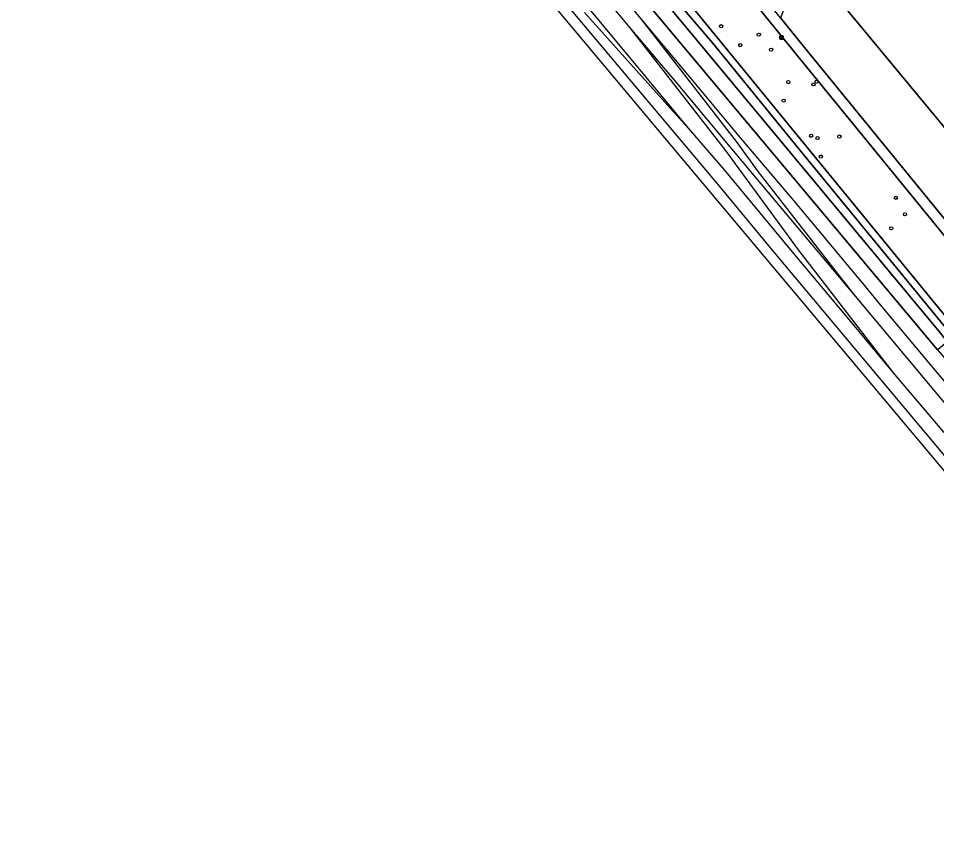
# Model space of a CAD drawing. Extents: x 159888 to 160761, y 384031 to 384750.
# Drawn here: x 159906.3 to 160186.6, y 384061.1 to 384311.4 of the extents above; entities that cross this region are included whole.
import ezdxf

# ---------------------------------------------------------------- set-up
doc = ezdxf.new("R2010")
doc.units = 0
for name, color, linetype in [('IMGEO_Afvalbak', 7, 'Continuous'), ('IMGEO_Boom', 7, 'Continuous'), ('IMGEO_Geluidsscherm', 7, 'Continuous'), ('IMGEO_Groenvoorziening', 7, 'Continuous'), ('IMGEO_Loofbos', 7, 'Continuous'), ('IMGEO_Spoor', 7, 'Continuous'), ('IMGEO_Spoorbaan_halfverhard', 7, 'Continuous'), ('IMGEO_Struiken', 7, 'Continuous'), ('IMGEO_Voetpad_gesloten', 7, 'Continuous')]:
    doc.layers.add(name, color=color, linetype=linetype)

msp = doc.modelspace()

# ---------------------------------------------------------------- linework, layer by layer
at = {"layer": 'IMGEO_Afvalbak'}
for p, q in [((160138.79, 384305.14), (160138.79, 384305.94)), ((160138.79, 384305.94), (160138.79, 384305.14)), ((160138.89, 384306.04), (160139.68, 384306.04)), ((160139.68, 384306.04), (160138.89, 384306.04)), ((160139.68, 384305.04), (160138.89, 384305.04)), ((160138.89, 384305.04), (160139.68, 384305.04)), ((160139.78, 384305.94), (160139.78, 384305.14)), ((160139.78, 384305.14), (160139.78, 384305.94))]:
    msp.add_line(p, q, dxfattribs=at)
msp.add_lwpolyline([(160138.94, 384305.75), (160139.64, 384305.75), (160139.49, 384305.28), (160139.08, 384305.28), (160138.94, 384305.75)], dxfattribs=at)
for centre, start, end in [((160138.89, 384305.94), 90, 180), ((160138.89, 384305.94), 90, 180), ((160138.89, 384305.14), 180, 270), ((160138.89, 384305.14), 180, 270), ((160139.68, 384305.94), 0, 90), ((160139.68, 384305.94), 360, 90), ((160139.68, 384305.14), 270, 0), ((160139.68, 384305.14), 270, 0)]:
    msp.add_arc(centre, 0.1, start, end, dxfattribs=at)
at = {"layer": 'IMGEO_Boom'}
for centre in [(160120.85, 384308.99), (160132.33, 384306.41), (160126.68, 384303.19), (160136.1, 384301.83), (160141.34, 384291.92), (160149.05, 384291.23), (160149.99, 384292.07), (160139.94, 384286.25), (160148.33, 384275.53), (160150.27, 384274.84), (160156.96, 384275.28), (160151.27, 384269.17), (160174.18, 384256.56), (160176.97, 384251.52), (160172.78, 384247.26)]:
    msp.add_circle(centre, 0.489, dxfattribs=at)
at = {"layer": 'IMGEO_Geluidsscherm'}
msp.add_lwpolyline([(159928.14, 384520), (159956.3, 384486.06), (159984.45, 384452.39), (159994.86, 384439.66), (160057.87, 384364.37), (160058.58, 384363.52), (160186.92, 384210.17), (160187.62, 384209.32), (160209.14, 384183.62), (160224.18, 384165.6), (160273.86, 384106.4), (160304.38, 384069.77), (160308.05, 384065.41), (160311.65, 384061.14)], dxfattribs=at)
at = {"layer": 'IMGEO_Groenvoorziening'}
msp.add_lwpolyline([(160175.71, 384405.84), (160163.02, 384373.59), (160147.73, 384333.86), (160138.95, 384311.5), (160147.59, 384300.82), (160203.85, 384231.89), (160204.75, 384231.01), (160205.44, 384230.57), (160206.73, 384230.25), (160249.18, 384219.69)], dxfattribs=at)
for points in [[(160225.48, 384281.16), (160180.47, 384335.41), (160157.09, 384316.61), (160202.4, 384262)], [(160225.48, 384281.16), (160202.4, 384262), (160157.09, 384316.61), (160180.47, 384335.41)]]:
    msp.add_lwpolyline(points, close=True, dxfattribs=at)
at = {"layer": 'IMGEO_Loofbos'}
for points in [[(160072.93, 384390.62), (160080.28, 384410.23), (160070.65, 384413.88), (160073.45, 384421.36), (160040.16, 384434.89), (160042.33, 384440.12), (160041.78, 384440.35), (160036.85, 384442.37), (160048.8, 384470.6), (160010.3, 384467.63), (160015.09, 384434.65), (160015.72, 384432.64), (160015.93, 384431.8), (160018.42, 384428.78), (160036.55, 384406.81), (160036.71, 384406.61), (160065.24, 384372.03), (160065.98, 384371.13), (160066.68, 384370.29), (160193.35, 384215.55)], [(160144.16, 384299.92), (160124.02, 384324.91), (160073.55, 384386.87)], [(160202.48, 384228.38), (160184.98, 384250), (160144.16, 384299.92)]]:
    msp.add_lwpolyline(points, dxfattribs=at)
at = {"layer": 'IMGEO_Spoor'}
for points in [[(159920.54, 384522.03), (159933.61, 384506.16), (159966.33, 384466.67), (160096.34, 384311.28)], [(159917.5, 384519.49), (159923.77, 384511.88), (159975.05, 384449.8), (160007.84, 384410.37), (160069.03, 384337.3), (160092.96, 384308.5)], [(160070.17, 384319.77), (160119.8, 384260.67), (160136.98, 384240.02), (160223.23, 384136.98)], [(160079.15, 384313.17), (160110.81, 384277.87)], [(160080.41, 384314.36), (160110.81, 384277.87)], [(160096.34, 384311.28), (160109.93, 384294.91), (160126.8, 384274.79)], [(160096.34, 384311.28), (160125.43, 384273.73)], [(160092.96, 384308.5), (160122.08, 384271.11)], [(160092.96, 384308.5), (160106.65, 384292.37), (160123.46, 384272.18)], [(160110.81, 384277.87), (160121.74, 384265.07), (160142.95, 384239.55)], [(160125.43, 384273.73), (160132.16, 384264.48)], [(160126.8, 384274.79), (160143.53, 384254.99), (160164.77, 384229.53), (160169.36, 384223.85), (160234.36, 384146.29)], [(160122.08, 384271.11), (160144.31, 384240.64)], [(160123.46, 384272.18), (160130.79, 384263.42)], [(160130.79, 384263.42), (160161.26, 384227.14)], [(160132.16, 384264.48), (160161.26, 384227.14)], [(160144.31, 384240.64), (160173.35, 384203.16)], [(160142.95, 384239.55), (160159.83, 384219.45), (160173.35, 384203.16)], [(160161.26, 384227.14), (160193.42, 384188.69)], [(160173.35, 384203.16), (160188.79, 384184.89)]]:
    msp.add_lwpolyline(points, dxfattribs=at)
at = {"layer": 'IMGEO_Spoorbaan_halfverhard'}
msp.add_lwpolyline([(160186.92, 384210.17), (160058.58, 384363.52), (160058.5, 384363.45), (160057.79, 384364.29), (160057.88, 384364.36), (159994.86, 384439.66), (159984.45, 384452.39), (159956.3, 384486.06), (159929.88, 384517.35), (159929.87, 384517.37), (159928.66, 384518.8), (159927.89, 384519.69), (159926.38, 384518.56), (159922.39, 384523.58), (159906.29, 384510.13), (159907.6, 384508.1), (159907.34, 384507.91), (159975.71, 384427.72), (159989.39, 384411.37), (160103.57, 384274.89), (160218.42, 384137.97)], dxfattribs=at)
at = {"layer": 'IMGEO_Struiken'}
for points in [[(160193.35, 384215.55), (160066.68, 384370.29), (160063.96, 384368.01), (160098.7, 384326.81), (160118.19, 384303.94), (160144.99, 384271.02), (160191.68, 384214.15)], [(160058.81, 384363.7), (160058.73, 384363.64), (160058.58, 384363.52), (160186.92, 384210.17), (160187.03, 384210.26), (160187.11, 384210.33), (160189.87, 384212.64), (160187.4, 384215.74), (160062.17, 384366.51)], [(160191.68, 384214.15), (160144.99, 384271.02), (160118.19, 384303.94), (160098.7, 384326.81), (160063.96, 384368.01), (160062.17, 384366.51), (160187.4, 384215.74), (160189.87, 384212.64)]]:
    msp.add_lwpolyline(points, close=True, dxfattribs=at)
at = {"layer": 'IMGEO_Voetpad_gesloten'}
for points in [[(160147.59, 384300.82), (160138.95, 384311.5), (160112.64, 384344.01), (160112.17, 384344.59), (160110.28, 384346.92), (160108.98, 384348.69), (160108.69, 384349.03), (160100.55, 384358.79), (160076.52, 384388.24)], [(160073.55, 384386.87), (160124.02, 384324.91), (160144.16, 384299.92), (160184.98, 384250), (160202.48, 384228.38)], [(160206.23, 384226.14), (160206.73, 384230.25), (160205.44, 384230.57), (160204.75, 384231.01), (160203.85, 384231.89), (160147.59, 384300.82)]]:
    msp.add_lwpolyline(points, dxfattribs=at)

doc.saveas('drawing.dxf')
